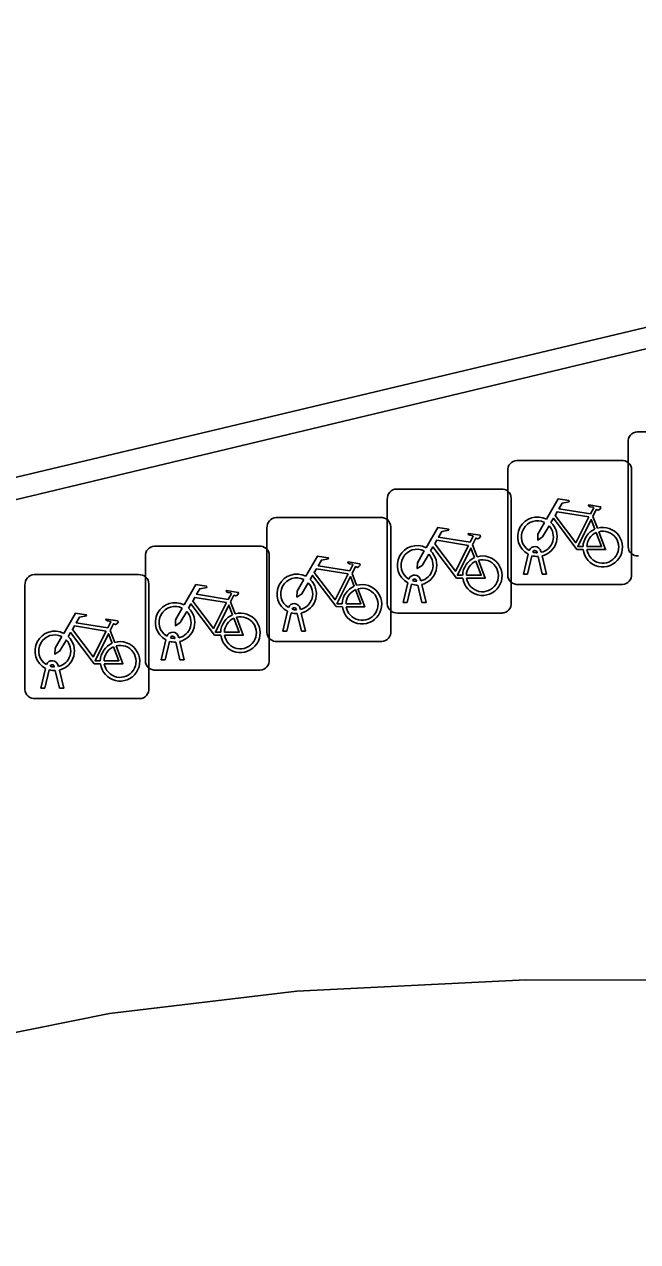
# Model space of a CAD drawing. Extents: x 160676 to 161153, y 383244 to 383713.
# Drawn here: x 160892.24 to 160897.18, y 383453.89 to 383463.69 of the extents above; entities that cross this region are included whole.
import ezdxf

# ---------------------------------------------------------------- set-up
doc = ezdxf.new("R2010")
doc.units = 0
for name, color, linetype in [('IMGEO_Fietsenrek', 7, 'Continuous'), ('IMGEO_Muur', 7, 'Continuous'), ('IMGEO_Rijbaan_lokaal_gesloten', 7, 'Continuous')]:
    doc.layers.add(name, color=color, linetype=linetype)

msp = doc.modelspace()

# ---------------------------------------------------------------- linework, layer by layer
at = {"layer": 'IMGEO_Fietsenrek'}
for p, q in [((160897.1749, 383460.4095), (160898.0158, 383460.4095)), ((160898.0158, 383460.4095), (160897.1749, 383460.4095)), ((160897.1005, 383459.4849), (160897.1005, 383460.3258)), ((160897.1005, 383460.3258), (160897.1005, 383459.4849)), ((160896.2049, 383460.1795), (160897.0458, 383460.1795)), ((160897.0458, 383460.1795), (160896.2049, 383460.1795)), ((160896.1305, 383459.2549), (160896.1305, 383460.0958)), ((160896.1305, 383460.0958), (160896.1305, 383459.2549)), ((160897.1295, 383460.1051), (160897.1295, 383459.2642)), ((160897.1295, 383459.2642), (160897.1295, 383460.1051)), ((160895.2349, 383459.9495), (160896.0758, 383459.9495)), ((160896.0758, 383459.9495), (160895.2349, 383459.9495)), ((160896.1595, 383459.8751), (160896.1595, 383459.0342)), ((160896.1595, 383459.0342), (160896.1595, 383459.8751)), ((160895.1605, 383459.0249), (160895.1605, 383459.8658)), ((160895.1605, 383459.8658), (160895.1605, 383459.0249)), ((160894.2649, 383459.7195), (160895.1058, 383459.7195)), ((160895.1058, 383459.7195), (160894.2649, 383459.7195)), ((160896.8172, 383459.7292), (160896.8535, 383459.634)), ((160894.1905, 383458.7949), (160894.1905, 383459.6358)), ((160894.1905, 383459.6358), (160894.1905, 383458.7949)), ((160895.1895, 383459.6451), (160895.1895, 383458.8042)), ((160895.1895, 383458.8042), (160895.1895, 383459.6451)), ((160893.2849, 383459.4895), (160894.1258, 383459.4895)), ((160894.1258, 383459.4895), (160893.2849, 383459.4895)), ((160895.8472, 383459.4992), (160895.8835, 383459.404)), ((160893.2105, 383458.5649), (160893.2105, 383459.4058)), ((160893.2105, 383459.4058), (160893.2105, 383458.5649)), ((160894.2095, 383459.4151), (160894.2095, 383458.5742)), ((160894.2095, 383458.5742), (160894.2095, 383459.4151)), ((160896.2575, 383459.2643), (160896.2958, 383459.4243)), ((160896.3262, 383459.4121), (160896.2909, 383459.2643)), ((160896.3679, 383459.4359), (160896.3669, 383459.4402)), ((160896.409, 383459.2643), (160896.3751, 383459.406)), ((160896.3986, 383459.4474), (160896.4004, 383459.4395)), ((160896.4074, 383459.4103), (160896.4424, 383459.2643)), ((160892.3149, 383459.2595), (160893.1558, 383459.2595)), ((160893.1558, 383459.2595), (160892.3149, 383459.2595)), ((160894.8772, 383459.2692), (160894.9135, 383459.174)), ((160895.2875, 383459.0343), (160895.3258, 383459.1943)), ((160895.3979, 383459.2059), (160895.3969, 383459.2102)), ((160895.4286, 383459.2174), (160895.4304, 383459.2095)), ((160896.2909, 383459.2643), (160896.2575, 383459.2643)), ((160896.4424, 383459.2643), (160896.409, 383459.2643)), ((160892.2405, 383458.3349), (160892.2405, 383459.1758)), ((160892.2405, 383459.1758), (160892.2405, 383458.3349)), ((160893.2395, 383459.1851), (160893.2395, 383458.3442)), ((160893.2395, 383458.3442), (160893.2395, 383459.1851)), ((160895.3562, 383459.1821), (160895.3209, 383459.0343)), ((160895.439, 383459.0343), (160895.4051, 383459.176)), ((160895.4374, 383459.1803), (160895.4724, 383459.0343)), ((160897.0551, 383459.1805), (160896.2142, 383459.1805)), ((160896.2142, 383459.1805), (160897.0551, 383459.1805)), ((160893.8972, 383459.0392), (160893.9335, 383458.944)), ((160895.3209, 383459.0343), (160895.2875, 383459.0343)), ((160895.4724, 383459.0343), (160895.439, 383459.0343)), ((160894.3175, 383458.8043), (160894.3558, 383458.9643)), ((160894.3862, 383458.9521), (160894.3509, 383458.8043)), ((160894.4279, 383458.9759), (160894.4269, 383458.9802)), ((160894.469, 383458.8043), (160894.4351, 383458.946)), ((160894.4586, 383458.9874), (160894.4604, 383458.9795)), ((160894.4674, 383458.9503), (160894.5024, 383458.8043)), ((160896.0851, 383458.9505), (160895.2442, 383458.9505)), ((160895.2442, 383458.9505), (160896.0851, 383458.9505)), ((160892.9272, 383458.8092), (160892.9635, 383458.714)), ((160894.3509, 383458.8043), (160894.3175, 383458.8043)), ((160894.5024, 383458.8043), (160894.469, 383458.8043)), ((160893.3375, 383458.5743), (160893.3758, 383458.7343)), ((160893.4062, 383458.7221), (160893.3709, 383458.5743)), ((160893.4479, 383458.7459), (160893.4469, 383458.7502)), ((160893.489, 383458.5743), (160893.4551, 383458.716)), ((160893.4786, 383458.7574), (160893.4804, 383458.7495)), ((160893.4874, 383458.7203), (160893.5224, 383458.5743)), ((160895.1151, 383458.7205), (160894.2742, 383458.7205)), ((160894.2742, 383458.7205), (160895.1151, 383458.7205)), ((160892.3675, 383458.3443), (160892.4058, 383458.5043)), ((160892.4779, 383458.5159), (160892.4769, 383458.5202)), ((160892.5086, 383458.5274), (160892.5104, 383458.5195)), ((160893.3709, 383458.5743), (160893.3375, 383458.5743)), ((160893.5224, 383458.5743), (160893.489, 383458.5743)), ((160892.4362, 383458.4921), (160892.4009, 383458.3443)), ((160892.519, 383458.3443), (160892.4851, 383458.486)), ((160892.5174, 383458.4903), (160892.5524, 383458.3443)), ((160894.1351, 383458.4905), (160893.2942, 383458.4905)), ((160893.2942, 383458.4905), (160894.1351, 383458.4905)), ((160892.4009, 383458.3443), (160892.3675, 383458.3443)), ((160892.5524, 383458.3443), (160892.519, 383458.3443)), ((160893.1651, 383458.2605), (160892.3242, 383458.2605)), ((160892.3242, 383458.2605), (160893.1651, 383458.2605))]:
    msp.add_line(p, q, dxfattribs=at)
for points in [[(160896.4431, 383459.7062), (160896.5378, 383459.8697), (160896.624, 383459.8559), (160896.6257, 383459.8472), (160896.5696, 383459.8363), (160896.5434, 383459.791), (160896.7986, 383459.7502)], [(160896.7986, 383459.7502), (160896.8236, 383459.799), (160896.8185, 383459.803), (160896.7953, 383459.8067), (160896.7826, 383459.8142), (160896.7816, 383459.8173), (160896.7838, 383459.8219), (160896.8786, 383459.8068), (160896.8809, 383459.7965), (160896.8715, 383459.7841), (160896.8591, 383459.7777), (160896.8446, 383459.7839), (160896.8172, 383459.7292)], [(160896.4638, 383459.6537), (160896.4122, 383459.5645), (160896.3723, 383459.5385), (160896.3735, 383459.586), (160896.428, 383459.6802)], [(160896.7388, 383459.4615), (160896.6891, 383459.4616), (160896.4984, 383459.7133), (160896.4794, 383459.6805)], [(160896.7857, 383459.725), (160896.5289, 383459.766), (160896.5122, 383459.7372), (160896.6792, 383459.5169), (160896.7857, 383459.725)], [(160896.8337, 383459.627), (160896.8044, 383459.7038), (160896.695, 383459.4857), (160896.7377, 383459.4856)], [(160895.4731, 383459.4762), (160895.5678, 383459.6397), (160895.654, 383459.6259), (160895.6557, 383459.6172), (160895.5996, 383459.6063), (160895.5734, 383459.561), (160895.8286, 383459.5202)], [(160895.8286, 383459.5202), (160895.8536, 383459.569), (160895.8485, 383459.573), (160895.8253, 383459.5767), (160895.8126, 383459.5842), (160895.8116, 383459.5873), (160895.8138, 383459.5919), (160895.9086, 383459.5768), (160895.9109, 383459.5665), (160895.9015, 383459.5541), (160895.8891, 383459.5477), (160895.8746, 383459.5539), (160895.8472, 383459.4992)], [(160896.7677, 383459.4855), (160896.8876, 383459.4853), (160896.8444, 383459.5989)], [(160896.8642, 383459.6058), (160896.9192, 383459.4612), (160896.7691, 383459.4615)], [(160895.7688, 383459.2315), (160895.7191, 383459.2316), (160895.5284, 383459.4833), (160895.5094, 383459.4505)], [(160895.8157, 383459.495), (160895.5589, 383459.536), (160895.5422, 383459.5072), (160895.7092, 383459.2869), (160895.8157, 383459.495)], [(160894.5031, 383459.2462), (160894.5978, 383459.4097), (160894.684, 383459.3959), (160894.6857, 383459.3872), (160894.6296, 383459.3763), (160894.6034, 383459.331), (160894.8586, 383459.2902)], [(160895.4938, 383459.4237), (160895.4422, 383459.3345), (160895.4023, 383459.3085), (160895.4035, 383459.356), (160895.458, 383459.4502)], [(160895.8637, 383459.397), (160895.8344, 383459.4738), (160895.725, 383459.2557), (160895.7677, 383459.2556)], [(160894.8457, 383459.265), (160894.5889, 383459.306), (160894.5722, 383459.2772), (160894.7392, 383459.0569), (160894.8457, 383459.265)], [(160894.8586, 383459.2902), (160894.8836, 383459.339), (160894.8785, 383459.343), (160894.8553, 383459.3467), (160894.8426, 383459.3542), (160894.8416, 383459.3573), (160894.8438, 383459.3619), (160894.9386, 383459.3468), (160894.9409, 383459.3365), (160894.9315, 383459.3241), (160894.9191, 383459.3177), (160894.9046, 383459.3239), (160894.8772, 383459.2692)], [(160895.7977, 383459.2555), (160895.9176, 383459.2553), (160895.8744, 383459.3689)], [(160895.8942, 383459.3758), (160895.9492, 383459.2312), (160895.7991, 383459.2315)], [(160894.5238, 383459.1937), (160894.4722, 383459.1045), (160894.4323, 383459.0785), (160894.4335, 383459.126), (160894.488, 383459.2202)], [(160894.7988, 383459.0015), (160894.7491, 383459.0016), (160894.5584, 383459.2533), (160894.5394, 383459.2205)], [(160894.8937, 383459.167), (160894.8644, 383459.2438), (160894.755, 383459.0257), (160894.7977, 383459.0256)], [(160893.5231, 383459.0162), (160893.6178, 383459.1797), (160893.704, 383459.1659), (160893.7057, 383459.1572), (160893.6496, 383459.1463), (160893.6234, 383459.101), (160893.8786, 383459.0602)], [(160893.8786, 383459.0602), (160893.9036, 383459.109), (160893.8985, 383459.113), (160893.8753, 383459.1167), (160893.8626, 383459.1242), (160893.8616, 383459.1273), (160893.8638, 383459.1319), (160893.9586, 383459.1168), (160893.9609, 383459.1065), (160893.9515, 383459.0941), (160893.9391, 383459.0877), (160893.9246, 383459.0939), (160893.8972, 383459.0392)], [(160894.8277, 383459.0255), (160894.9476, 383459.0253), (160894.9044, 383459.1389)], [(160894.9242, 383459.1458), (160894.9792, 383459.0012), (160894.8291, 383459.0015)], [(160893.8188, 383458.7715), (160893.7691, 383458.7716), (160893.5784, 383459.0233), (160893.5594, 383458.9905)], [(160893.8657, 383459.035), (160893.6089, 383459.076), (160893.5922, 383459.0472), (160893.7592, 383458.8269), (160893.8657, 383459.035)], [(160893.9137, 383458.937), (160893.8844, 383459.0138), (160893.775, 383458.7957), (160893.8177, 383458.7956)], [(160892.5531, 383458.7862), (160892.6478, 383458.9497), (160892.734, 383458.9359), (160892.7357, 383458.9272), (160892.6796, 383458.9163), (160892.6534, 383458.871), (160892.9086, 383458.8302)], [(160892.9086, 383458.8302), (160892.9336, 383458.879), (160892.9285, 383458.883), (160892.9053, 383458.8867), (160892.8926, 383458.8942), (160892.8916, 383458.8973), (160892.8938, 383458.9019), (160892.9886, 383458.8868), (160892.9909, 383458.8765), (160892.9815, 383458.8641), (160892.9691, 383458.8577), (160892.9546, 383458.8639), (160892.9272, 383458.8092)], [(160893.5438, 383458.9637), (160893.4922, 383458.8745), (160893.4523, 383458.8485), (160893.4535, 383458.896), (160893.508, 383458.9902)], [(160893.8477, 383458.7955), (160893.9676, 383458.7953), (160893.9244, 383458.9089)], [(160893.9442, 383458.9158), (160893.9992, 383458.7712), (160893.8491, 383458.7715)], [(160892.8957, 383458.805), (160892.6389, 383458.846), (160892.6222, 383458.8172), (160892.7892, 383458.5969), (160892.8957, 383458.805)], [(160892.5738, 383458.7337), (160892.5222, 383458.6445), (160892.4823, 383458.6185), (160892.4835, 383458.666), (160892.538, 383458.7602)], [(160892.8488, 383458.5415), (160892.7991, 383458.5416), (160892.6084, 383458.7933), (160892.5894, 383458.7605)], [(160892.9437, 383458.707), (160892.9144, 383458.7838), (160892.805, 383458.5657), (160892.8477, 383458.5656)], [(160892.8777, 383458.5655), (160892.9976, 383458.5653), (160892.9544, 383458.6789)], [(160892.9742, 383458.6858), (160893.0292, 383458.5412), (160892.8791, 383458.5415)]]:
    msp.add_lwpolyline(points, dxfattribs=at)
for centre, radius, start, end in [((160897.1782, 383460.3316), 0.0779, 92.4484, 184.28452), ((160897.1782, 383460.3316), 0.0779, 92.4484, 184.28452), ((160896.2082, 383460.1016), 0.0779, 92.4484, 184.28452), ((160896.2082, 383460.1016), 0.0779, 92.4484, 184.28452), ((160897.0516, 383460.1018), 0.0779, 2.4484, 94.28452), ((160897.0516, 383460.1018), 0.0779, 2.4484, 94.28452), ((160895.2382, 383459.8716), 0.0779, 92.4484, 184.28452), ((160895.2382, 383459.8716), 0.0779, 92.4484, 184.28452), ((160896.0816, 383459.8718), 0.0779, 2.4484, 94.28452), ((160896.0816, 383459.8718), 0.0779, 2.4484, 94.28452), ((160894.2682, 383459.6416), 0.0779, 92.4484, 184.28452), ((160894.2682, 383459.6416), 0.0779, 92.4484, 184.28452), ((160895.1116, 383459.6418), 0.0779, 2.4484, 94.28452), ((160895.1116, 383459.6418), 0.0779, 2.4484, 94.28452), ((160896.3701, 383459.5649), 0.159, 62.67661, 242.13685), ((160896.3701, 383459.5649), 0.129, 63.31916, 238.90302), ((160896.3701, 383459.5649), 0.159, 283.5766, 46.60424), ((160896.3701, 383459.5649), 0.129, 283.60429, 43.43025), ((160896.8967, 383459.4809), 0.159, 113.3408, 178.32165), ((160896.8967, 383459.4809), 0.159, 187.0065, 105.77075), ((160896.8967, 383459.4809), 0.129, 113.92302, 177.95563), ((160896.8967, 383459.4809), 0.129, 188.67146, 104.58832), ((160893.2882, 383459.4116), 0.0779, 92.4484, 184.28452), ((160893.2882, 383459.4116), 0.0779, 92.4484, 184.28452), ((160894.1316, 383459.4118), 0.0779, 2.4484, 94.28452), ((160894.1316, 383459.4118), 0.0779, 2.4484, 94.28452), ((160895.4001, 383459.3349), 0.159, 62.67661, 242.13685), ((160896.3499, 383459.4363), 0.0499, 12.8025, 158.69338), ((160897.1784, 383459.4882), 0.0779, 182.4484, 274.28452), ((160897.1784, 383459.4882), 0.0779, 182.4484, 274.28452), ((160895.4001, 383459.3349), 0.129, 63.31916, 238.90302), ((160895.4001, 383459.3349), 0.129, 283.60429, 43.43025), ((160895.4001, 383459.3349), 0.159, 283.5766, 46.60424), ((160895.9267, 383459.2509), 0.159, 113.3408, 178.32165), ((160895.9267, 383459.2509), 0.159, 187.0065, 105.77075), ((160896.3701, 383459.5649), 0.159, 253.99666, 271.78671), ((160896.3499, 383459.4363), 0.0174, 12.8025, 163.45023), ((160896.3701, 383459.5649), 0.129, 253.41502, 269.02044), ((160895.9267, 383459.2509), 0.129, 113.92302, 177.95563), ((160895.9267, 383459.2509), 0.129, 188.67146, 104.58832), ((160892.3182, 383459.1816), 0.0779, 92.4484, 184.28452), ((160892.3182, 383459.1816), 0.0779, 92.4484, 184.28452), ((160893.1616, 383459.1818), 0.0779, 2.4484, 94.28452), ((160893.1616, 383459.1818), 0.0779, 2.4484, 94.28452), ((160894.4301, 383459.1049), 0.159, 62.67661, 242.13685), ((160894.4301, 383459.1049), 0.129, 63.31916, 238.90302), ((160894.4301, 383459.1049), 0.129, 283.60429, 43.43025), ((160894.4301, 383459.1049), 0.159, 283.5766, 46.60424), ((160895.3799, 383459.2063), 0.0499, 12.8025, 158.69338), ((160895.3799, 383459.2063), 0.0174, 12.8025, 163.45023), ((160895.4001, 383459.3349), 0.129, 253.41502, 269.02044), ((160896.2084, 383459.2582), 0.0779, 182.4484, 274.28452), ((160896.2084, 383459.2582), 0.0779, 182.4484, 274.28452), ((160897.0518, 383459.2584), 0.0779, 272.4484, 4.28452), ((160897.0518, 383459.2584), 0.0779, 272.4484, 4.28452), ((160894.9567, 383459.0209), 0.159, 113.3408, 178.32165), ((160894.9567, 383459.0209), 0.159, 187.0065, 105.77075), ((160894.9567, 383459.0209), 0.129, 113.92302, 177.95563), ((160894.9567, 383459.0209), 0.129, 188.67146, 104.58832), ((160895.4001, 383459.3349), 0.159, 253.99666, 271.78671), ((160893.4501, 383458.8749), 0.159, 62.67661, 242.13685), ((160893.4501, 383458.8749), 0.129, 63.31916, 238.90302), ((160894.4099, 383458.9763), 0.0499, 12.8025, 158.69338), ((160894.4099, 383458.9763), 0.0174, 12.8025, 163.45023), ((160895.2384, 383459.0282), 0.0779, 182.4484, 274.28452), ((160895.2384, 383459.0282), 0.0779, 182.4484, 274.28452), ((160896.0818, 383459.0284), 0.0779, 272.4484, 4.28452), ((160896.0818, 383459.0284), 0.0779, 272.4484, 4.28452), ((160893.4501, 383458.8749), 0.129, 283.60429, 43.43025), ((160893.4501, 383458.8749), 0.159, 283.5766, 46.60424), ((160893.9767, 383458.7909), 0.159, 113.3408, 178.32165), ((160893.9767, 383458.7909), 0.159, 187.0065, 105.77075), ((160893.9767, 383458.7909), 0.129, 113.92302, 177.95563), ((160893.9767, 383458.7909), 0.129, 188.67146, 104.58832), ((160894.4301, 383459.1049), 0.159, 253.99666, 271.78671), ((160894.4301, 383459.1049), 0.129, 253.41502, 269.02044), ((160892.4801, 383458.6449), 0.159, 62.67661, 242.13685), ((160893.4299, 383458.7463), 0.0499, 12.8025, 158.69338), ((160895.1118, 383458.7984), 0.0779, 272.4484, 4.28452), ((160895.1118, 383458.7984), 0.0779, 272.4484, 4.28452), ((160892.4801, 383458.6449), 0.129, 63.31916, 238.90302), ((160892.4801, 383458.6449), 0.129, 283.60429, 43.43025), ((160892.4801, 383458.6449), 0.159, 283.5766, 46.60424), ((160893.0067, 383458.5609), 0.159, 113.3408, 178.32165), ((160893.0067, 383458.5609), 0.159, 187.0065, 105.77075), ((160893.4501, 383458.8749), 0.159, 253.99666, 271.78671), ((160893.4299, 383458.7463), 0.0174, 12.8025, 163.45023), ((160893.4501, 383458.8749), 0.129, 253.41502, 269.02044), ((160894.2684, 383458.7982), 0.0779, 182.4484, 274.28452), ((160894.2684, 383458.7982), 0.0779, 182.4484, 274.28452), ((160893.0067, 383458.5609), 0.129, 113.92302, 177.95563), ((160893.0067, 383458.5609), 0.129, 188.67146, 104.58832), ((160892.4599, 383458.5163), 0.0499, 12.8025, 158.69338), ((160892.4599, 383458.5163), 0.0174, 12.8025, 163.45023), ((160892.4801, 383458.6449), 0.129, 253.41502, 269.02044), ((160893.2884, 383458.5682), 0.0779, 182.4484, 274.28452), ((160893.2884, 383458.5682), 0.0779, 182.4484, 274.28452), ((160894.1318, 383458.5684), 0.0779, 272.4484, 4.28452), ((160894.1318, 383458.5684), 0.0779, 272.4484, 4.28452), ((160892.4801, 383458.6449), 0.159, 253.99666, 271.78671), ((160892.3184, 383458.3382), 0.0779, 182.4484, 274.28452), ((160892.3184, 383458.3382), 0.0779, 182.4484, 274.28452), ((160893.1618, 383458.3384), 0.0779, 272.4484, 4.28452), ((160893.1618, 383458.3384), 0.0779, 272.4484, 4.28452)]:
    msp.add_arc(centre, radius, start, end, dxfattribs=at)
at = {"layer": 'IMGEO_Muur'}
for points in [[(160907.56, 383463.54), (160907.525, 383463.693), (160907.291, 383463.641), (160875.662, 383456.12), (160852.921, 383450.748), (160850.843, 383450.265), (160849.73, 383455.007), (160850.669, 383455.219), (160850.615, 383455.393)], [(160906.15, 383463.208), (160875.621, 383455.906), (160852.917, 383450.548), (160850.704, 383450.032)]]:
    msp.add_lwpolyline(points, dxfattribs=at)
at = {"layer": 'IMGEO_Rijbaan_lokaal_gesloten'}
msp.add_lwpolyline([(160891.056, 383455.347), (160892.921, 383455.723), (160894.432, 383455.904), (160896.277, 383455.996), (160898.78, 383455.99), (160906.277, 383455.126)], dxfattribs=at)

doc.saveas('drawing.dxf')
